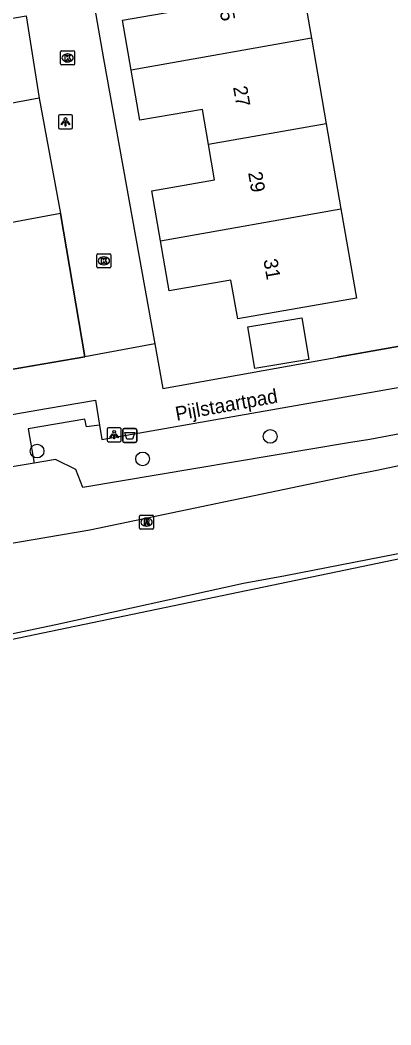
# Model space of a CAD drawing. Extents: x 162880 to 165536, y 384011 to 385179.
# Drawn here: x 164407.7 to 164434.1, y 384233.6 to 384305 of the extents above; entities that cross this region are included whole.
import ezdxf

# ---------------------------------------------------------------- set-up
doc = ezdxf.new("R2010")
doc.units = 0
for name, color, linetype in [('IMGEO_Afvalbak', 7, 'Continuous'), ('IMGEO_Boom', 7, 'Continuous'), ('IMGEO_Geluidsscherm', 7, 'Continuous'), ('IMGEO_Groenvoorziening', 7, 'Continuous'), ('IMGEO_Hek', 7, 'Continuous'), ('IMGEO_Kolk', 7, 'Continuous'), ('IMGEO_Lichtpunt', 7, 'Continuous'), ('IMGEO_Muur', 7, 'Continuous'), ('IMGEO_Openbare_ruimte_label', 7, 'Continuous'), ('IMGEO_Pand', 7, 'Continuous'), ('IMGEO_Pand_nummerreeks', 7, 'Continuous'), ('IMGEO_Rioolput', 7, 'Continuous'), ('IMGEO_Spoorbaan_halfverhard', 7, 'Continuous'), ('IMGEO_Voetpad_open', 7, 'Continuous')]:
    doc.layers.add(name, color=color, linetype=linetype)

msp = doc.modelspace()

# ---------------------------------------------------------------- linework, layer by layer
at = {"layer": 'IMGEO_Afvalbak'}
for p, q in [((164415.008, 384275.095), (164415.008, 384275.895)), ((164415.008, 384275.895), (164415.008, 384275.095)), ((164415.108, 384275.995), (164415.898, 384275.995)), ((164415.898, 384275.995), (164415.108, 384275.995)), ((164415.998, 384275.895), (164415.998, 384275.095)), ((164415.998, 384275.095), (164415.998, 384275.895)), ((164415.898, 384274.995), (164415.108, 384274.995)), ((164415.108, 384274.995), (164415.898, 384274.995))]:
    msp.add_line(p, q, dxfattribs=at)
msp.add_lwpolyline([(164415.151, 384275.709), (164415.855, 384275.709), (164415.706, 384275.239), (164415.3, 384275.239), (164415.151, 384275.709)], dxfattribs=at)
for centre, start, end in [((164415.108, 384275.895), 90, 180), ((164415.108, 384275.895), 90, 180), ((164415.898, 384275.895), 0, 90), ((164415.898, 384275.895), 360, 90), ((164415.108, 384275.095), 180, 270), ((164415.108, 384275.095), 180, 270), ((164415.898, 384275.095), 270, 0), ((164415.898, 384275.095), 270, 0)]:
    msp.add_arc(centre, 0.1, start, end, dxfattribs=at)
at = {"layer": 'IMGEO_Boom'}
for centre in [(164425.487, 384275.424), (164408.914, 384274.384), (164416.42, 384273.824)]:
    msp.add_circle(centre, 0.489, dxfattribs=at)
at = {"layer": 'IMGEO_Geluidsscherm'}
msp.add_lwpolyline([(164676.85, 384317.503), (164663.933, 384314.802), (164648.266, 384311.595), (164636.969, 384309.223), (164597.183, 384300.976), (164565.574, 384294.368), (164548.747, 384290.97), (164534.634, 384287.879), (164524.441, 384285.774), (164509.439, 384282.631), (164506.722, 384282.083), (164492.433, 384279.293), (164482.587, 384277.14), (164470.079, 384274.477), (164466.147, 384273.624), (164450.636, 384270.401), (164434.466, 384267.046), (164426.586, 384265.503), (164423.587, 384264.967), (164410.248, 384262.029), (164381.356, 384255.946), (164378.846, 384255.471), (164286.152, 384236.059)], dxfattribs=at)
at = {"layer": 'IMGEO_Groenvoorziening'}
for points in [[(164332.753, 384254.442), (164367.352, 384260.503), (164371.077, 384261.125), (164385.399, 384263.612), (164397.49, 384266.196), (164412.669, 384268.778), (164431.26, 384272.662), (164431.272, 384272.664), (164433.193, 384273.044), (164448.321, 384276.269), (164450.983, 384279.512), (164456.803, 384278.493), (164479.257, 384283.495), (164483.175, 384284.701), (164485.578, 384284.269), (164503.501, 384287.513), (164502.968, 384290.256)], [(164445.33, 384280.116), (164444.217, 384277.406), (164432.573, 384275.206), (164431.046, 384274.979), (164412.171, 384271.782), (164411.664, 384273.084), (164410.216, 384273.782), (164408.706, 384273.531)], [(164413.347, 384276.23), (164412.43, 384276.1), (164412.309, 384276.652), (164408.269, 384275.972), (164408.706, 384273.531)], [(164408.706, 384273.531), (164371.45, 384267.278)]]:
    msp.add_lwpolyline(points, dxfattribs=at)
at = {"layer": 'IMGEO_Hek'}
msp.add_lwpolyline([(164444.165, 384268.675), (164308.907, 384240.511), (164298.742, 384238.478), (164283.523, 384235.158)], dxfattribs=at)
at = {"layer": 'IMGEO_Kolk'}
for p, q in [((164410.585, 384301.923), (164410.585, 384302.775)), ((164410.66, 384302.849), (164411.512, 384302.849)), ((164411.586, 384302.775), (164411.586, 384301.923)), ((164411.096, 384302.069), (164411.071, 384302.069)), ((164411.073, 384302.629), (164411.098, 384302.629)), ((164411.512, 384301.849), (164410.66, 384301.849)), ((164413.238, 384288.414), (164414.09, 384288.414)), ((164413.163, 384287.488), (164413.163, 384288.34)), ((164413.651, 384288.194), (164413.676, 384288.194)), ((164414.164, 384288.34), (164414.164, 384287.488)), ((164414.09, 384287.414), (164413.238, 384287.414)), ((164413.674, 384287.634), (164413.649, 384287.634))]:
    msp.add_line(p, q, dxfattribs=at)
for points in [[(164410.585, 384301.923), (164410.585, 384302.775)], [(164410.66, 384302.849), (164411.512, 384302.849)], [(164411.586, 384302.775), (164411.586, 384301.923)], [(164410.906, 384302.549), (164411.029, 384302.549), (164411.029, 384302.398), (164411.159, 384302.549), (164411.323, 384302.549), (164411.177, 384302.398), (164411.33, 384302.149), (164411.178, 384302.149), (164411.093, 384302.313), (164411.029, 384302.246), (164411.029, 384302.149), (164410.906, 384302.149), (164410.906, 384302.549)], [(164411.512, 384301.849), (164410.66, 384301.849)], [(164413.238, 384288.414), (164414.09, 384288.414)], [(164413.163, 384287.488), (164413.163, 384288.34)], [(164413.484, 384288.114), (164413.607, 384288.114), (164413.607, 384287.963), (164413.737, 384288.114), (164413.901, 384288.114), (164413.755, 384287.963), (164413.908, 384287.714), (164413.756, 384287.714), (164413.671, 384287.878), (164413.607, 384287.811), (164413.607, 384287.714), (164413.484, 384287.714), (164413.484, 384288.114)], [(164414.164, 384288.34), (164414.164, 384287.488)], [(164414.09, 384287.414), (164413.238, 384287.414)]]:
    msp.add_lwpolyline(points, dxfattribs=at)
for centre, start, end in [((164410.662, 384302.773), 91.55205, 178.44795), ((164410.662, 384302.773), 91.55205, 178.44795), ((164411.51, 384302.773), 1.55205, 88.44795), ((164411.51, 384302.773), 1.55205, 88.44795), ((164410.662, 384301.925), 181.55205, 268.44795), ((164410.662, 384301.925), 181.55205, 268.44795), ((164411.51, 384301.925), 271.55205, 358.44795), ((164411.51, 384301.925), 271.55205, 358.44795), ((164413.24, 384288.338), 91.55205, 178.44795), ((164413.24, 384288.338), 91.55205, 178.44795), ((164414.088, 384288.338), 1.55205, 88.44795), ((164414.088, 384288.338), 1.55205, 88.44795), ((164413.24, 384287.49), 181.55205, 268.44795), ((164413.24, 384287.49), 181.55205, 268.44795), ((164414.088, 384287.49), 271.55205, 358.44795), ((164414.088, 384287.49), 271.55205, 358.44795)]:
    msp.add_arc(centre, 0.0765, start, end, dxfattribs=at)
for centre, major_axis, ratio, start_param, end_param in [((164411.072, 384302.349), (-0.387, 0.002), 0.722429, 4.712389, 7.853982), ((164411.097, 384302.349), (-0.39, 0.002), 0.717154, 1.570796, 4.712389), ((164413.65, 384287.914), (-0.387, 0.002), 0.722429, 4.712389, 7.853982), ((164413.675, 384287.914), (-0.39, 0.002), 0.717154, 1.570796, 4.712389)]:
    msp.add_ellipse(centre, major_axis=major_axis, ratio=ratio, start_param=start_param, end_param=end_param, dxfattribs=at)
at = {"layer": 'IMGEO_Lichtpunt'}
for p, q in [((164410.436, 384298.203), (164410.436, 384297.396)), ((164410.436, 384298.203), (164410.436, 384297.396)), ((164411.338, 384298.298), (164410.53, 384298.298)), ((164411.338, 384298.298), (164410.53, 384298.298)), ((164411.432, 384297.396), (164411.432, 384298.203)), ((164411.432, 384297.396), (164411.432, 384298.203)), ((164410.53, 384297.302), (164411.338, 384297.302)), ((164410.53, 384297.302), (164411.338, 384297.302)), ((164413.893, 384275.952), (164413.893, 384275.145)), ((164413.893, 384275.952), (164413.893, 384275.145)), ((164414.795, 384276.047), (164413.987, 384276.047)), ((164414.795, 384276.047), (164413.987, 384276.047)), ((164414.889, 384275.145), (164414.889, 384275.952)), ((164414.889, 384275.145), (164414.889, 384275.952)), ((164413.987, 384275.051), (164414.795, 384275.051)), ((164413.987, 384275.051), (164414.795, 384275.051))]:
    msp.add_line(p, q, dxfattribs=at)
for points in [[(164410.81, 384297.867), (164410.849, 384297.839), (164410.661, 384297.577), (164410.623, 384297.604), (164410.81, 384297.867)], [(164410.912, 384297.819), (164410.959, 384297.819), (164410.959, 384297.497), (164410.912, 384297.497), (164410.912, 384297.819)], [(164411.022, 384297.839), (164411.06, 384297.866), (164411.247, 384297.604), (164411.208, 384297.576), (164411.022, 384297.839)], [(164414.267, 384275.616), (164414.306, 384275.588), (164414.118, 384275.326), (164414.08, 384275.353), (164414.267, 384275.616)], [(164414.369, 384275.568), (164414.416, 384275.568), (164414.416, 384275.246), (164414.369, 384275.246), (164414.369, 384275.568)], [(164414.479, 384275.588), (164414.517, 384275.615), (164414.704, 384275.353), (164414.665, 384275.325), (164414.479, 384275.588)]]:
    msp.add_lwpolyline(points, dxfattribs=at)
for centre in [(164410.935, 384298.001), (164414.392, 384275.75)]:
    msp.add_circle(centre, 0.0994, dxfattribs=at)
for centre, start, end in [((164410.53, 384298.203), 90, 180), ((164410.53, 384298.203), 90, 180), ((164411.338, 384298.203), 0, 90), ((164411.338, 384298.203), 0, 90), ((164410.53, 384297.396), 180, 270), ((164410.53, 384297.396), 180, 270), ((164411.338, 384297.396), 270, 0), ((164411.338, 384297.396), 270, 360), ((164413.987, 384275.952), 90, 180), ((164413.987, 384275.952), 90, 180), ((164414.795, 384275.952), 0, 90), ((164414.795, 384275.952), 0, 90), ((164413.987, 384275.145), 180, 270), ((164413.987, 384275.145), 180, 270), ((164414.795, 384275.145), 270, 0), ((164414.795, 384275.145), 270, 360)]:
    msp.add_arc(centre, 0.0946, start, end, dxfattribs=at)
at = {"layer": 'IMGEO_Muur'}
for points in [[(164410.581, 384291.275), (164412.318, 384281.098)], [(164440.954, 384282.971), (164430.273, 384281.063)], [(164412.318, 384281.098), (164399.901, 384278.956)]]:
    msp.add_lwpolyline(points, dxfattribs=at)
at = {"layer": 'IMGEO_Pand'}
for points in [[(164427.358, 384309.845), (164428.414, 384303.751)], [(164415.607, 384301.478), (164414.991, 384305.036), (164419.255, 384305.775), (164418.813, 384308.328)], [(164409.066, 384299.492), (164406.382, 384298.997), (164405.491, 384303.832), (164402.18, 384303.222)], [(164428.414, 384303.751), (164415.607, 384301.478)], [(164428.414, 384303.751), (164429.469, 384297.664)], [(164421.099, 384296.178), (164420.664, 384298.689), (164416.224, 384297.92), (164415.607, 384301.478)], [(164409.066, 384299.492), (164410.581, 384291.275)], [(164429.469, 384297.664), (164421.099, 384296.178)], [(164429.469, 384297.664), (164430.517, 384291.617)], [(164417.697, 384289.34), (164417.081, 384292.892), (164421.535, 384293.664), (164421.099, 384296.178)], [(164410.581, 384291.275), (164404.586, 384290.17)], [(164417.697, 384289.34), (164430.517, 384291.617)], [(164430.517, 384291.617), (164431.619, 384285.256), (164423.175, 384283.793), (164422.698, 384286.549), (164418.312, 384285.789), (164417.697, 384289.34)], [(164428.236, 384280.904), (164424.389, 384280.256), (164423.891, 384283.214), (164427.738, 384283.862), (164428.236, 384280.904)]]:
    msp.add_lwpolyline(points, dxfattribs=at)
at = {"layer": 'IMGEO_Rioolput'}
for p, q in [((164416.271, 384269.832), (164417.123, 384269.832)), ((164416.196, 384268.906), (164416.196, 384269.758)), ((164416.684, 384269.612), (164416.709, 384269.612)), ((164417.197, 384269.758), (164417.197, 384268.906)), ((164417.123, 384268.832), (164416.271, 384268.832)), ((164416.707, 384269.052), (164416.682, 384269.052))]:
    msp.add_line(p, q, dxfattribs=at)
for points in [[(164416.271, 384269.832), (164417.123, 384269.832)], [(164416.196, 384268.906), (164416.196, 384269.758)], [(164416.785, 384269.53), (164416.533, 384269.532), (164416.533, 384269.132)], [(164416.533, 384269.132), (164416.657, 384269.132), (164416.657, 384269.294), (164416.668, 384269.294)], [(164416.711, 384269.451), (164416.657, 384269.451), (164416.657, 384269.37)], [(164416.657, 384269.37), (164416.709, 384269.37)], [(164416.715, 384269.265), (164416.786, 384269.132), (164416.926, 384269.132), (164416.861, 384269.258)], [(164417.197, 384269.758), (164417.197, 384268.906)], [(164417.123, 384268.832), (164416.271, 384268.832)]]:
    msp.add_lwpolyline(points, dxfattribs=at)
for centre, radius, start, end in [((164416.273, 384269.756), 0.0765, 91.55205, 178.44795), ((164416.273, 384269.756), 0.0765, 91.55205, 178.44795), ((164417.121, 384269.756), 0.0765, 1.55205, 88.44795), ((164417.121, 384269.756), 0.0765, 1.55205, 88.44795), ((164416.667, 384269.241), 0.0533, 26.02933, 88.69889), ((164416.693, 384269.559), 0.19, 274.7715, 282.96867), ((164416.717, 384269.355), 0.0964, 77.00612, 93.18647), ((164416.731, 384269.412), 0.0378, 276.66336, 79.67722), ((164416.784, 384269.42), 0.109, 350.36119, 89.41601), ((164416.782, 384269.42), 0.112, 277.58423, 350.98172), ((164416.766, 384269.205), 0.108, 29.51342, 73.79051), ((164416.273, 384268.908), 0.0765, 181.55205, 268.44795), ((164416.273, 384268.908), 0.0765, 181.55205, 268.44795), ((164417.121, 384268.908), 0.0765, 271.55205, 358.44795), ((164417.121, 384268.908), 0.0765, 271.55205, 358.44795)]:
    msp.add_arc(centre, radius, start, end, dxfattribs=at)
for centre, major_axis, ratio, start_param, end_param in [((164416.683, 384269.332), (-0.387, 0.002), 0.722429, 4.712389, 7.853982), ((164416.708, 384269.332), (-0.39, 0.002), 0.717154, 1.570796, 4.712389)]:
    msp.add_ellipse(centre, major_axis=major_axis, ratio=ratio, start_param=start_param, end_param=end_param, dxfattribs=at)
at = {"layer": 'IMGEO_Spoorbaan_halfverhard'}
msp.add_lwpolyline([(164676.805, 384317.608), (164676.845, 384317.39), (164570.841, 384295.099), (164487.306, 384277.828), (164444.165, 384268.675), (164308.907, 384240.511), (164298.742, 384238.478), (164285.806, 384235.656), (164283.523, 384235.158), (164279.904, 384234.412), (164276.237, 384233.569)], dxfattribs=at)
at = {"layer": 'IMGEO_Voetpad_open'}
for points in [[(164410.382, 384320.946), (164413.637, 384302.275), (164417.296, 384282.019)], [(164366.979, 384292.173), (164365.905, 384298.004), (164408.129, 384305.35), (164409.066, 384299.492)], [(164412.318, 384281.098), (164410.581, 384291.275)], [(164417.296, 384282.019), (164417.846, 384278.843), (164430.273, 384281.063), (164440.954, 384282.971), (164440.48, 384285.76)], [(164413.347, 384276.23), (164413.509, 384275.201), (164442.797, 384280.357), (164442.523, 384281.909), (164443.588, 384283.241), (164443.825, 384283.283), (164444.54, 384283.41)], [(164417.296, 384282.019), (164412.318, 384281.098)], [(164405.931, 384279.996), (164412.318, 384281.098)], [(164370.883, 384270.681), (164372.217, 384270.915), (164409.581, 384277.423), (164413.067, 384278.013), (164413.347, 384276.23)]]:
    msp.add_lwpolyline(points, dxfattribs=at)

# ---------------------------------------------------------------- texts
at = {"layer": 'IMGEO_Openbare_ruimte_label'}
msp.add_text('Pijlstaartpad', height=1, rotation=10.2536, dxfattribs=at).set_placement((164418.838, 384276.532))
at = {"layer": 'IMGEO_Pand_nummerreeks'}
for s, p in [('25', (164421.774, 384306.366)), ('27', (164422.843, 384300.273)), ('29', (164423.911, 384294.181)), ('31', (164425, 384287.977))]:
    msp.add_text(s, height=1, rotation=279.94887, dxfattribs=at).set_placement(p)

doc.saveas('drawing.dxf')
